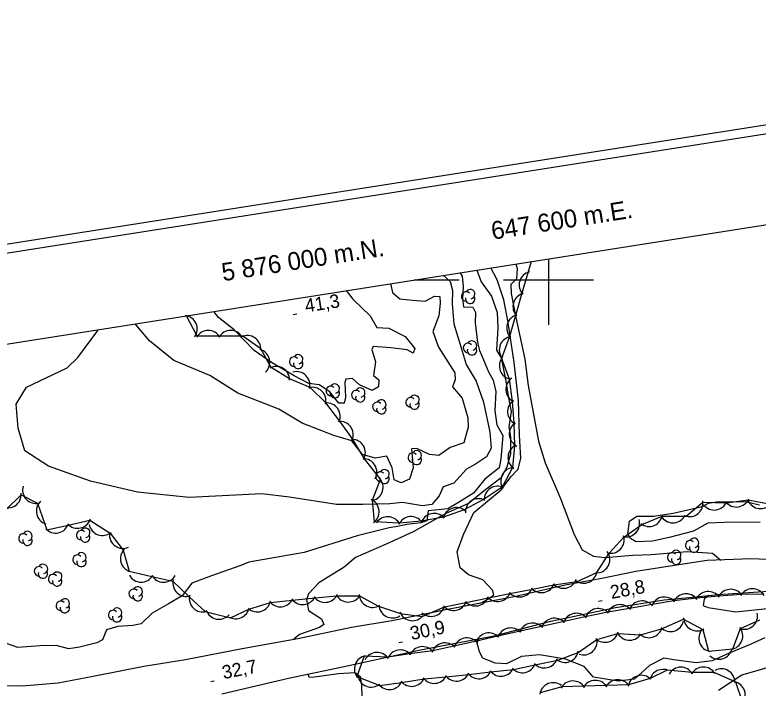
# Model space of a CAD drawing. Extents: x 646142 to 649934, y 5874075 to 5876351.
# Drawn here: x 647481.1 to 647646.7, y 5875909 to 5876059.1 of the extents above; entities that cross this region are included whole.
import ezdxf

# ---------------------------------------------------------------- set-up
doc = ezdxf.new("R2010")
doc.units = 0
for name, color, linetype in [('Niveau 1', 7, 'Continuous'), ('Niveau 2', 7, 'Continuous'), ('Niveau 21', 7, 'Continuous'), ('Niveau 3', 7, 'Continuous'), ('Niveau 4', 7, 'Continuous'), ('Niveau 44', 7, 'Continuous'), ('Niveau 60', 7, 'Continuous'), ('Niveau 61', 7, 'Continuous')]:
    doc.layers.add(name, color=color, linetype=linetype)

msp = doc.modelspace()

# ---------------------------------------------------------------- linework, layer by layer
at = {"layer": 'Niveau 1'}
for points in [[(647590.49, 5875954.64), (647591.67, 5875956.14), (647593.24, 5875957.81), (647593.87, 5875960.3), (647593.51, 5875965.36), (647593.35, 5875973.11), (647592.32, 5875981.58), (647591.02, 5875990.48), (647590.08, 5875995.55), (647588.56, 5876000.03), (647587.17, 5876002.69)], [(647554.92, 5875997.61), (647556.39, 5875995.69), (647560.28, 5875992), (647561.73, 5875989.38), (647564.43, 5875989.25), (647568.1, 5875987.38), (647570.24, 5875984.72), (647569.82, 5875983.64), (647568.49, 5875984.43), (647564.85, 5875984.87), (647560.93, 5875985.16), (647560.66, 5875984.45), (647561.43, 5875981.76), (647561.03, 5875978.68), (647562.21, 5875977.7), (647562.13, 5875976.14), (647560.72, 5875975.37), (647557.91, 5875976.58), (647556.35, 5875978.03), (647554.82, 5875977.88), (647554.61, 5875977.11), (647554.8, 5875973.85), (647554.47, 5875972.5), (647553.27, 5875972.49), (647551.31, 5875975.06), (647548.94, 5875976.6), (647546.62, 5875976.94), (647543.31, 5875978.62), (647538.28, 5875981.62), (647534.42, 5875984.28), (647529.97, 5875988.9), (647526.46, 5875991.59), (647525.44, 5875992.97)], [(647585.39, 5875933.11), (647582.17, 5875934.23), (647580.29, 5875935.84), (647579.67, 5875939.36), (647581.09, 5875943.27), (647583.39, 5875948.13), (647589.48, 5875953.2), (647590.49, 5875954.64)], [(647584.89, 5875927.94), (647586.65, 5875928.9), (647587.83, 5875929.83), (647587.56, 5875930.84), (647585.39, 5875933.11)], [(647648.19, 5875920.18), (647644.93, 5875918.7), (647640.28, 5875916.79), (647636.47, 5875915.07), (647632.89, 5875914.65), (647627.94, 5875915.31), (647625.72, 5875915.66), (647622.53, 5875914.07), (647619.19, 5875911.02), (647615.49, 5875910.58), (647610.06, 5875911.48), (647607.94, 5875913.81), (647603.81, 5875915.48), (647598.02, 5875916.45), (647593.97, 5875916.04), (647590.67, 5875914.44), (647588.13, 5875914.53), (647585.37, 5875915.7), (647584.66, 5875917.07), (647584.14, 5875918.99), (647584.5, 5875920.03)]]:
    msp.add_lwpolyline(points, dxfattribs=at)
at = {"layer": 'Niveau 2'}
for points in [[(647584.06, 5876002.2), (647585, 5875999.59), (647587.27, 5875996.35), (647588.53, 5875992.71), (647588.68, 5875989.31), (647588.41, 5875984.31), (647589.43, 5875982.62), (647590.5, 5875977.41), (647591.08, 5875973.71), (647591.65, 5875970.7), (647591.17, 5875967.24), (647591.55, 5875965.02), (647591.51, 5875961.2), (647590.7, 5875958.23), (647589.48, 5875955.91), (647586.05, 5875953.31), (647582.15, 5875950.14), (647577.13, 5875947.9)], [(647592.72, 5876003.56), (647593.04, 5876002.55), (647592.85, 5876000.21), (647591.64, 5875998.98), (647591.72, 5875996.96), (647592.69, 5875991.6), (647594.72, 5875982.34)], [(647576.57, 5876001.02), (647578.1, 5875999.67), (647578.63, 5875997.65), (647578.57, 5875994.64), (647578.94, 5875990.18), (647580.53, 5875984.86), (647581.69, 5875981.12), (647583.88, 5875977.41), (647585.52, 5875972.74), (647586.9, 5875966.07), (647587.24, 5875962.48), (647586.22, 5875960.53), (647583.74, 5875958.9), (647581.72, 5875957.83), (647578.92, 5875954.72), (647576.53, 5875953.91), (647575.63, 5875951.86), (647574.04, 5875949.91), (647571.94, 5875949.64), (647567.51, 5875950.41), (647564.62, 5875950.12), (647558.61, 5875949.97)], [(647580.3, 5876001.61), (647580.8, 5876000.85), (647581.02, 5875998.5), (647580.88, 5875995.77), (647581.1, 5875994), (647583.12, 5875993.92), (647583.75, 5875992.77), (647583.68, 5875990.45), (647584.21, 5875986.06), (647584.61, 5875984.25), (647585.18, 5875983.04), (647586.61, 5875979.48), (647587.64, 5875977.68), (647588.29, 5875975.15), (647588.06, 5875970.85), (647588.48, 5875967.66), (647589.85, 5875965.32), (647589.57, 5875962.75), (647589.42, 5875960.08), (647589.04, 5875958.08), (647585.83, 5875955.56), (647583.31, 5875952.48), (647579.95, 5875950.41), (647577.56, 5875948.96), (647573.18, 5875948.52), (647572.87, 5875946.29), (647571.59, 5875945.88), (647568.47, 5875945.45), (647566.33, 5875945.06), (647564.47, 5875944.7)], [(647564.82, 5875999.17), (647565.22, 5875997.19), (647566.9, 5875995.8), (647569.74, 5875995.51), (647572.56, 5875995.27), (647574.58, 5875996.4), (647575.79, 5875996.29), (647575.87, 5875994.8), (647575.57, 5875992), (647574.24, 5875988.47), (647575.48, 5875985.03), (647579.12, 5875979.29), (647579.21, 5875977.75), (647578.61, 5875976.19), (647580.74, 5875973.64), (647582.02, 5875969.22), (647582.1, 5875967.16), (647581.11, 5875963.66), (647578.07, 5875962.61), (647575.54, 5875960.86), (647573.52, 5875961.06), (647570.64, 5875962.44), (647569.51, 5875962.32), (647569.85, 5875958.1), (647569, 5875955.6), (647567.19, 5875954.73), (647565.64, 5875955.43), (647565.16, 5875958.09), (647563.99, 5875960.68), (647561.4, 5875960.24), (647558.57, 5875961.11), (647556.17, 5875964.09)], [(647558.61, 5875949.97), (647552.76, 5875949.96), (647542.29, 5875951.56), (647536.13, 5875952.32), (647519.92, 5875951.5), (647508.44, 5875952.65), (647497.99, 5875955.17), (647488.6, 5875958.5), (647483.33, 5875961.89), (647481.82, 5875966.93), (647481.41, 5875972.31), (647483.69, 5875976.12), (647492.76, 5875980.37), (647495.17, 5875982.7), (647499.59, 5875988.74), (647499.64, 5875988.92)], [(647556.17, 5875964.09), (647552.16, 5875965.3), (647545.14, 5875968.05), (647539.91, 5875971.21), (647530.75, 5875974.72), (647524.53, 5875978.7), (647516.53, 5875982.05), (647511.07, 5875986.45), (647507.93, 5875990.22)], [(647594.72, 5875982.34), (647595.45, 5875976.44), (647597.77, 5875964.03), (647599.27, 5875959.19), (647602.67, 5875951.3), (647605.74, 5875943.26), (647607.5, 5875939.85)], [(647577.13, 5875947.9), (647569.87, 5875943.82), (647563.8, 5875941.13), (647557.01, 5875938.13), (647554.45, 5875935.97), (647548.8, 5875932.51)], [(647564.47, 5875944.7), (647557.4, 5875942.95), (647545.58, 5875939.22), (647533.26, 5875937.05), (647531.49, 5875936.36)], [(647607.5, 5875939.85), (647610.06, 5875938.42), (647612.56, 5875938.15), (647618.8, 5875938.61), (647622.88, 5875938.79), (647630.88, 5875939.48), (647636.51, 5875939.12), (647638.37, 5875937.55)], [(647531.49, 5875936.36), (647524.93, 5875934.02), (647520.55, 5875932.37), (647518.4, 5875929.61), (647515.36, 5875927.8), (647511.71, 5875925.71), (647509.23, 5875923.32), (647507.37, 5875922.96), (647504.06, 5875922.74), (647501.55, 5875921.97), (647500.61, 5875919.74), (647499.35, 5875919.09), (647495.54, 5875918.13), (647493.1, 5875917.77), (647490.33, 5875918.53), (647486.71, 5875918.46), (647481.75, 5875918.07), (647479.25, 5875918.92)], [(647548.8, 5875932.51), (647546.56, 5875930.03), (647546.12, 5875928.66), (647546.51, 5875926.33), (647549.4, 5875924.42), (647549.98, 5875923.15), (647549.01, 5875922.48), (647544.55, 5875920.93), (647543.27, 5875919.88), (647543.29, 5875919.86)], [(647635.64, 5875929.66), (647634.71, 5875928.8), (647634.49, 5875927.45), (647635.58, 5875926.98), (647641.71, 5875926.03), (647650.9, 5875926.96), (647658.2, 5875925.38), (647664.9, 5875922.69), (647676.12, 5875918.44), (647679.31, 5875917.61), (647684.13, 5875917.8), (647689.89, 5875918.97), (647690.52, 5875920.88), (647689.73, 5875922.66)], [(647637.85, 5875908.58), (647643.05, 5875911.93), (647646.46, 5875912.96), (647650.65, 5875914.19)], [(647546.35, 5875912.11), (647546.6, 5875911.55), (647547.35, 5875911.45), (647553.25, 5875912.28), (647556.86, 5875912.47), (647558.03, 5875911.6), (647558.34, 5875909.56), (647558.52, 5875904.72)]]:
    msp.add_lwpolyline(points, dxfattribs=at)
at = {"layer": 'Niveau 21'}
for points in [[(647654.25, 5875937.48), (647645.11, 5875937.83), (647635.36, 5875937.43), (647630.01, 5875936.66), (647619.45, 5875935.01), (647611.88, 5875933.44), (647603.72, 5875931.92), (647592.33, 5875929.39), (647577.52, 5875926.5), (647565.09, 5875923.98), (647556.14, 5875922.5), (647544.19, 5875920.02), (647531.75, 5875917.73), (647519.11, 5875915.3), (647509.82, 5875913.79), (647498.53, 5875911.61), (647490.74, 5875910.13), (647482.75, 5875909.44), (647476.76, 5875909.53)], [(647527.22, 5875907.74), (647542.07, 5875911.2), (647554.47, 5875913.84), (647571.5, 5875917.53), (647587.9, 5875920.68), (647600.5, 5875923.92), (647614.95, 5875927), (647625.74, 5875928.67), (647633.62, 5875929.46), (647637.73, 5875929.88), (647650.22, 5875930.67)]]:
    msp.add_lwpolyline(points, dxfattribs=at)
at = {"layer": 'Niveau 3'}
for p, q in [((647543.11, 5875992.32), (647543.9, 5875992.45)), ((647611.18, 5875928.39), (647611.97, 5875928.54)), ((647566.67, 5875919.17), (647567.45, 5875919.33)), ((647524.76, 5875910.49), (647525.54, 5875910.64))]:
    msp.add_line(p, q, dxfattribs=at)
at = {"layer": 'Niveau 4'}
for points in [[(647647.13, 5875946.03), (647639.17, 5875945.93), (647635.49, 5875945.79), (647632.32, 5875943.96), (647626.91, 5875942.61), (647623.18, 5875941.77), (647619.5, 5875941.63), (647618.28, 5875942.32), (647617.71, 5875943.42), (647618.02, 5875946.24), (647619.65, 5875947.33), (647623.46, 5875947.36), (647627.78, 5875948.03), (647634.34, 5875949.5), (647635.65, 5875950.22), (647637.47, 5875950.51)], [(647637.47, 5875950.51), (647643.93, 5875950.58), (647647, 5875949.85)]]:
    msp.add_lwpolyline(points, dxfattribs=at)
at = {"layer": 'Niveau 44'}
for points in [[(647596.15, 5876004.1), (647594.1, 5875997.03), (647592.67, 5875992.08), (647591.32, 5875987.42), (647589.55, 5875982.46), (647591.26, 5875977.92), (647591.94, 5875972.93), (647592.31, 5875968.09), (647592.42, 5875963.01), (647592, 5875958.17), (647589.7, 5875953.81), (647585.65, 5875951.13), (647581.21, 5875948.73), (647576.64, 5875947.1), (647571.62, 5875946.25), (647566.79, 5875945.76), (647561.27, 5875946.07), (647560.81, 5875950.91), (647562.54, 5875955.57), (647559.03, 5875960.15), (647556.33, 5875964.56), (647553.52, 5875968.51), (647550.37, 5875972.62), (647546.9, 5875976.02), (647542.32, 5875977.95), (647538.18, 5875980.48), (647535.89, 5875984.67), (647531.9, 5875987.44), (647526.61, 5875987.49), (647521.76, 5875987.48), (647519.38, 5875992.02)], [(647479.06, 5875948.74), (647482.5, 5875952.12), (647486.18, 5875950.2), (647488.21, 5875944.32), (647492.95, 5875945.36), (647497.84, 5875946.43), (647502.31, 5875943.53), (647505.26, 5875939.73), (647506.58, 5875935.06), (647511.65, 5875933.86), (647516.33, 5875932.81), (647519.97, 5875929.38), (647523.5, 5875926.05), (647529.18, 5875924.7), (647533.22, 5875926.59), (647538.04, 5875928.12), (647542.87, 5875928.61), (647547.99, 5875929.12), (647552.82, 5875929.61), (647557.86, 5875929.56), (647562.15, 5875927.29), (647567.04, 5875925.63), (647571.85, 5875924.95), (647576.81, 5875927.09), (647581.56, 5875928.07), (647586.61, 5875929.1), (647591.36, 5875930.07), (647596.41, 5875931.08), (647601.17, 5875932.03), (647606.37, 5875932.76), (647610.77, 5875934.79), (647613.5, 5875939.08), (647616.82, 5875942.62), (647620.82, 5875945.49), (647625.31, 5875947.33), (647630.68, 5875947.32), (647634.4, 5875950.44), (647639.71, 5875950.3), (647644.52, 5875950.96), (647649.57, 5875949.99)], [(647647.86, 5875929.92), (647643.01, 5875929.89), (647637.86, 5875929.53), (647633.03, 5875929.04), (647627.9, 5875928.46), (647623.11, 5875927.63), (647618.04, 5875926.76), (647613.26, 5875925.93), (647608.2, 5875924.93), (647603.46, 5875923.87), (647598.44, 5875922.76), (647593.7, 5875921.71), (647588.68, 5875920.56), (647583.95, 5875919.49), (647578.93, 5875918.35), (647574.2, 5875917.28), (647569.11, 5875916.62), (647564.31, 5875915.9), (647558.9, 5875916.15), (647557.29, 5875911.58), (647562.41, 5875909.6), (647567.22, 5875910.28), (647572.29, 5875911.06), (647577.12, 5875911.55), (647582.24, 5875912.07), (647587.07, 5875912.61), (647592.21, 5875913.18), (647596.95, 5875914.23), (647602.05, 5875915.21), (647606.58, 5875916.97), (647610.77, 5875919.83), (647615.42, 5875921.21), (647620.53, 5875920.88), (647625.19, 5875922.22), (647630.11, 5875924.4), (647634.37, 5875922.06), (647635.64, 5875917.26), (647641.1, 5875917.74), (647642.79, 5875922.29), (647647.12, 5875924.21)], [(647643.28, 5875905.74), (647641.75, 5875910.35), (647636.9, 5875912.5), (647632.05, 5875912.45), (647626.48, 5875913.03), (647622.67, 5875911.16), (647617.83, 5875909.7), (647612.98, 5875909.57), (647607.83, 5875909.43), (647602.98, 5875909.3), (647598.13, 5875907.98)]]:
    msp.add_lwpolyline(points, dxfattribs=at)
for centre, radius, start, end in [((647596.47, 5875998.87), 3, 103.8612, 223.8392), ((647581.66, 5875996.3), 1.05, 44.1154, 269.804), ((647582.56, 5875996.83), 1.05, 282.2692, 149.7263), ((647582.56, 5875995.78), 1.05, 166.9369, 29.6212), ((647595.08, 5875994.07), 3, 103.8612, 223.8392), ((647593.69, 5875989.26), 3, 103.8612, 223.8392), ((647518.75, 5875989.08), 3, 323.8571, 83.8351), ((647524.19, 5875985.73), 3, 30.0931, 150.0711), ((647529.19, 5875985.73), 3, 30.0931, 150.0711), ((647532.89, 5875984.6), 3, 355.1849, 115.1629), ((647592.04, 5875984.4), 3, 98.4284, 218.4064), ((647582.06, 5875984.83), 1.05, 44.1154, 269.804), ((647582.96, 5875985.36), 1.05, 282.2692, 149.7263), ((647534.89, 5875981.62), 3, 313.2866, 73.2645), ((647582.96, 5875984.31), 1.05, 166.9369, 29.6212), ((647543.33, 5875981.78), 1.05, 44.1154, 269.804), ((647544.23, 5875982.31), 1.05, 282.2692, 149.7263), ((647592.05, 5875980.82), 3, 140.7253, 260.7032), ((647539.33, 5875977.71), 3, 358.6505, 118.6285), ((647544.23, 5875981.26), 1.05, 166.9369, 29.6212), ((647543.83, 5875976.56), 3, 345.5494, 105.5273), ((647593.5, 5875975.63), 3, 124.3649, 244.3429), ((647547.4, 5875973.06), 3, 345.5494, 105.5273), ((647551.5, 5875975.25), 1.05, 44.1154, 269.804), ((647552.4, 5875975.78), 1.05, 282.2692, 149.7263), ((647558.07, 5875974.87), 1.05, 282.2692, 149.7263), ((647552.4, 5875974.73), 1.05, 166.9369, 29.6212), ((647557.17, 5875974.34), 1.05, 44.1154, 269.804), ((647558.07, 5875973.82), 1.05, 166.9369, 29.6212), ((647570.17, 5875973.26), 1.05, 282.2692, 149.7263), ((647550.59, 5875969.58), 3, 335.4828, 95.4607), ((647561.86, 5875971.71), 1.05, 44.1154, 269.804), ((647562.76, 5875972.24), 1.05, 282.2692, 149.7263), ((647569.27, 5875972.73), 1.05, 44.1154, 269.804), ((647570.17, 5875972.21), 1.05, 166.9369, 29.6212), ((647593.88, 5875970.65), 3, 124.3649, 244.3429), ((647562.76, 5875971.19), 1.05, 166.9369, 29.6212), ((647553.49, 5875965.51), 3, 335.4828, 95.4607), ((647594.26, 5875965.66), 3, 124.3649, 244.3429), ((647556.21, 5875961.47), 3, 330.5464, 90.5244), ((647593.97, 5875960.43), 3, 114.9934, 234.9713), ((647569.75, 5875960.38), 1.05, 44.1154, 269.804), ((647570.65, 5875960.91), 1.05, 282.2692, 149.7263), ((647558.75, 5875957.16), 3, 330.5464, 90.5244), ((647570.65, 5875959.86), 1.05, 166.9369, 29.6212), ((647563.47, 5875956.69), 1.05, 282.2692, 149.7263), ((647592.36, 5875955.19), 3, 92.9817, 212.9597), ((647560.16, 5875953.74), 3, 283.4703, 43.4482), ((647562.57, 5875956.16), 1.05, 44.1154, 269.804), ((647563.47, 5875955.64), 1.05, 166.9369, 29.6212), ((647485.81, 5875953.18), 3, 163.06, 283.0379), ((647479.5, 5875952.17), 3, 245.0513, 5.0292), ((647588.65, 5875951), 3, 63.4482, 183.4262), ((647559.28, 5875948.32), 3, 305.4516, 65.4296), ((647584.48, 5875948.24), 3, 63.4482, 183.4262), ((647631.41, 5875950.23), 3, 250.06, 10.038), ((647641.87, 5875952.37), 3, 217.778, 337.756), ((647647.21, 5875952.02), 3, 203.7551, 323.733), ((647488.89, 5875948.47), 3, 133.0753, 253.0533), ((647579.52, 5875946.25), 3, 49.6124, 169.5903), ((647636.92, 5875951.7), 3, 217.778, 337.756), ((647574.51, 5875944.95), 3, 42.4298, 162.4077), ((647622.4, 5875948.04), 3, 232.2766, 352.2546), ((647627.72, 5875948.85), 3, 216.6711, 336.649), ((647495.09, 5875947.63), 3, 222.3718, 342.3497), ((647564.16, 5875944.21), 3, 26.5113, 146.4892), ((647569.39, 5875944.25), 3, 35.77, 155.748), ((647617.3, 5875945.7), 3, 256.8635, 16.8415), ((647490.2, 5875946.56), 3, 222.3718, 342.3497), ((647495.89, 5875943.11), 1.05, 44.1154, 269.804), ((647496.79, 5875943.64), 1.05, 282.2692, 149.7263), ((647500.63, 5875946.02), 3, 190.1101, 310.088), ((647483.02, 5875942.38), 1.05, 44.1154, 269.804), ((647483.92, 5875942.91), 1.05, 282.2692, 149.7263), ((647496.79, 5875942.59), 1.05, 166.9369, 29.6212), ((647505.17, 5875943.16), 3, 175.0782, 295.0562), ((647613.88, 5875942.06), 3, 256.8635, 16.8415), ((647632.45, 5875941.39), 1.05, 282.2692, 149.7263), ((647483.92, 5875941.86), 1.05, 166.9369, 29.6212), ((647631.55, 5875940.86), 1.05, 44.1154, 269.804), ((647632.45, 5875940.34), 1.05, 166.9369, 29.6212), ((647495.95, 5875938.17), 1.05, 282.2692, 149.7263), ((647507.62, 5875937.88), 3, 135.8746, 255.8526), ((647610.68, 5875937.67), 3, 275.8568, 35.8347), ((647627.55, 5875938.15), 1.05, 44.1154, 269.804), ((647628.45, 5875938.68), 1.05, 282.2692, 149.7263), ((647495.05, 5875937.64), 1.05, 44.1154, 269.804), ((647495.95, 5875937.12), 1.05, 166.9369, 29.6212), ((647628.45, 5875937.63), 1.05, 166.9369, 29.6212), ((647486.47, 5875935.04), 1.05, 44.1154, 269.804), ((647487.37, 5875935.57), 1.05, 282.2692, 149.7263), ((647487.37, 5875934.52), 1.05, 166.9369, 29.6212), ((647489.64, 5875933.31), 1.05, 44.1154, 269.804), ((647490.54, 5875933.84), 1.05, 282.2692, 149.7263), ((647607.83, 5875935.38), 3, 234.7389, 354.7168), ((647490.54, 5875932.79), 1.05, 166.9369, 29.6212), ((647509.24, 5875935.63), 3, 209.6284, 329.6064), ((647514.24, 5875935.6), 3, 209.6284, 329.6064), ((647519.31, 5875932.43), 3, 166.6911, 286.669), ((647603.35, 5875934.25), 3, 221.2548, 341.2327), ((647507.57, 5875930.03), 1.05, 44.1154, 269.804), ((647508.47, 5875930.56), 1.05, 282.2692, 149.7263), ((647593.54, 5875932.31), 3, 221.2548, 341.2327), ((647598.44, 5875933.28), 3, 221.2548, 341.2327), ((647640.59, 5875928.03), 3, 35.7791, 155.7571), ((647645.45, 5875928.14), 3, 30.3622, 150.3401), ((647508.47, 5875929.51), 1.05, 166.9369, 29.6212), ((647522.95, 5875929), 3, 166.6911, 286.669), ((647545.25, 5875930.62), 3, 215.7764, 335.7544), ((647550.23, 5875931.12), 3, 215.7764, 335.7544), ((647555.41, 5875931.2), 3, 208.4882, 328.4661), ((647560.83, 5875929.98), 3, 182.1344, 302.1123), ((647583.73, 5875930.31), 3, 221.5964, 341.5744), ((647588.63, 5875931.31), 3, 221.5964, 341.5744), ((647625.81, 5875926.31), 3, 39.8022, 159.7801), ((647630.64, 5875927.03), 3, 35.7791, 155.7571), ((647635.62, 5875927.53), 3, 35.7791, 155.7571), ((647491.33, 5875927.36), 1.05, 44.1154, 269.804), ((647492.23, 5875927.89), 1.05, 282.2692, 149.7263), ((647535.12, 5875928.99), 3, 227.7645, 347.7425), ((647540.28, 5875930.12), 3, 215.7764, 335.7544), ((647565.25, 5875927.64), 3, 182.1344, 302.1123), ((647578.83, 5875929.31), 3, 221.5964, 341.5744), ((647615.95, 5875924.61), 3, 39.8022, 159.7801), ((647620.88, 5875925.46), 3, 39.8022, 159.7801), ((647492.23, 5875926.84), 1.05, 166.9369, 29.6212), ((647502.98, 5875925.31), 1.05, 44.1154, 269.804), ((647503.88, 5875925.84), 1.05, 282.2692, 149.7263), ((647526.58, 5875927.34), 3, 198.4077, 318.3856), ((647530.35, 5875927.46), 3, 240.9845, 347.7425), ((647569.69, 5875927.03), 3, 201.9443, 321.9222), ((647573.88, 5875927.99), 3, 226.427, 346.4049), ((647611.1, 5875923.76), 3, 42.5352, 162.5132), ((647503.88, 5875924.79), 1.05, 166.9369, 29.6212), ((647601.33, 5875921.59), 3, 42.5352, 162.5132), ((647606.22, 5875922.68), 3, 42.5352, 162.5132), ((647633.09, 5875924.77), 3, 181.2559, 301.2339), ((647643.6, 5875925.11), 3, 252.2282, 12.2061), ((647596.45, 5875920.51), 3, 42.5352, 162.5132), ((647627.18, 5875924.62), 3, 225.9873, 345.9653), ((647586.71, 5875918.31), 3, 42.8046, 162.7826), ((647591.58, 5875919.41), 3, 42.8046, 162.7826), ((647612.6, 5875922.21), 3, 226.5252, 346.5031), ((647618.06, 5875922.68), 3, 204.4109, 324.3888), ((647622.38, 5875923.25), 3, 225.9873, 345.9653), ((647636.49, 5875920.13), 3, 139.3937, 259.3716), ((647640.29, 5875920.63), 3, 279.6596, 39.6376), ((647581.83, 5875917.2), 3, 42.8046, 162.7826), ((647607.85, 5875919.41), 3, 249.9918, 9.9697), ((647571.91, 5875915.25), 3, 38.5176, 158.4955), ((647576.95, 5875916.09), 3, 42.8046, 162.7826), ((647637.97, 5875918.43), 3, 227.9106, 347.8886), ((647559.76, 5875913.28), 3, 100.5806, 220.5586), ((647561.79, 5875913.97), 3, 32.7497, 152.7276), ((647566.97, 5875914.52), 3, 38.5176, 158.4955), ((647603.68, 5875917.73), 3, 231.1664, 351.1444), ((647594.2, 5875915.43), 3, 222.4779, 342.4559), ((647599.08, 5875916.5), 3, 222.4779, 342.4559), ((647584.46, 5875914.09), 3, 216.4297, 336.4077), ((647589.43, 5875914.65), 3, 216.4297, 336.4077), ((647625.51, 5875910.19), 3, 65.1212, 165.3574), ((647629.49, 5875910.67), 3, 30.5112, 150.4891), ((647634.49, 5875910.71), 3, 30.5112, 150.4891), ((647638.52, 5875910.31), 3, 359.0041, 118.9821), ((647560.51, 5875912.23), 3, 189.0645, 309.0424), ((647569.52, 5875912.39), 3, 218.0587, 338.0367), ((647574.53, 5875913.06), 3, 215.7828, 335.7608), ((647579.5, 5875913.56), 3, 215.7828, 335.7608), ((647620.68, 5875908.86), 3, 45.3794, 165.3574), ((647564.56, 5875911.69), 3, 218.0587, 338.0367), ((647601.03, 5875907.22), 3, 51.2784, 171.2563), ((647605.45, 5875907.6), 3, 31.5608, 151.5387), ((647610.45, 5875907.74), 3, 31.5608, 151.5387), ((647615.45, 5875907.87), 3, 31.5608, 151.5387), ((647640.84, 5875907.49), 3, 318.4909, 78.4688)]:
    msp.add_arc(centre, radius, start, end, dxfattribs=at)
at = {"layer": 'Niveau 60'}
msp.add_line((647570.09, 5876000), (647580.09, 5876000), dxfattribs=at)
for points in [[(646142.26, 5875797.64), (649662.59, 5876351.49), (649933.58, 5874629.01), (646413.32, 5874074.83), (646142.26, 5875797.64)], [(646144.55, 5875795.97), (649660.92, 5876349.21), (649931.28, 5874630.65), (646414.98, 5874077.12), (646144.55, 5875795.97)]]:
    msp.add_lwpolyline(points, dxfattribs=at)
msp.add_lwpolyline([(646167.42, 5875779.32), (649130.97, 5876245.57), (649395.18, 5874566.24), (646431.63, 5874099.99)], close=True, dxfattribs=at)
msp.add_lwpolyline([(646167.42, 5875779.32), (649130.97, 5876245.57), (649395.18, 5874566.24), (646431.63, 5874099.99)], close=True, dxfattribs=at)
at = {"layer": 'Niveau 61'}
for points in [[(647600, 5876004.71), (647600, 5876000), (647600, 5875990)], [(647590, 5876000), (647600, 5876000), (647610, 5876000)]]:
    msp.add_lwpolyline(points, dxfattribs=at)

# ---------------------------------------------------------------- texts
at = {"layer": 'Niveau 3'}
for s, rotation, p in [('41,3 ', 8.9405, (647545.96, 5875992.73)), ('28,8 ', 10.3726, (647614.02, 5875928.87)), ('30,9 ', 11.4934, (647569.5, 5875919.7)), ('32,7 ', 11.0231, (647527.59, 5875911))]:
    msp.add_text(s, height=3, rotation=rotation, dxfattribs=at).set_placement(p)
at = {"layer": 'Niveau 61'}
for s, p in [('647 600 m.E.', (647587.56, 5876008.94)), ('5 876 000 m.N.', (647527.5, 5875999.7))]:
    msp.add_text(s, height=4, rotation=8.941, dxfattribs=at).set_placement(p)

doc.saveas('drawing.dxf')
